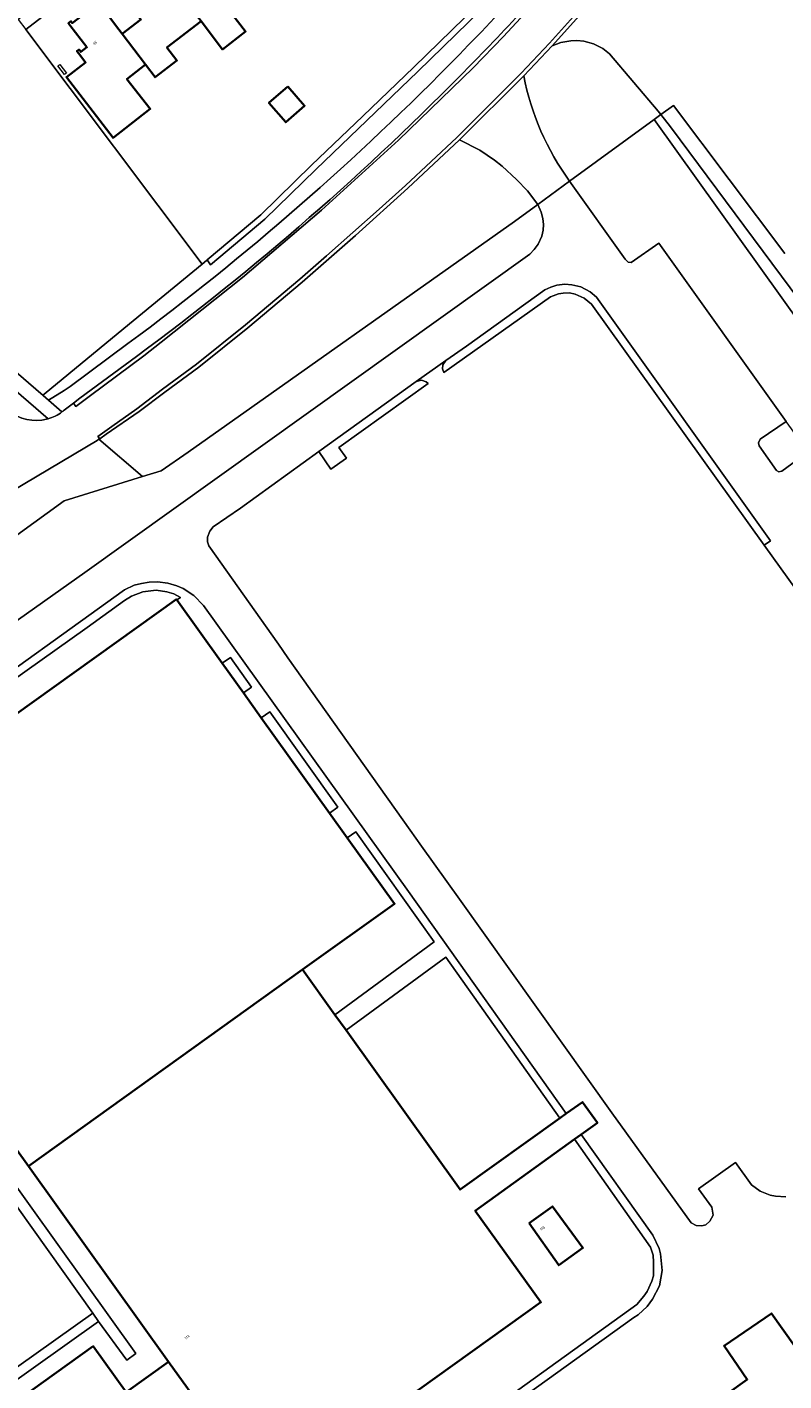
# Model space of a CAD drawing. Header units: metres. Extents: x 197700 to 204338, y 317132 to 325229.
# Tile 957 of 1056: x 198546 to 198648, y 321694 to 321877. Entities that reach past the tile are written whole.
import ezdxf
from ezdxf.enums import TextEntityAlignment as Align

# ---------------------------------------------------------------- set-up
doc = ezdxf.new("R2010")
doc.units = ezdxf.units.M
for name, color, linetype, lineweight in [('B-WE-GR-BEPLANTING_CULTUUR_HEESTERS-GV', 90, 'Continuous', 18), ('B-WE-GR-GRAS-GV', 60, 'Continuous', 13), ('B-WE-IE-TERREINAFSCHEIDING_KUNSTMATIG_HEKWERK-G', 20, 'IE-TERREINAFSCHEIDING-KUNSTMATIG', 18), ('B-WE-IE-TERREINAFSCHEIDING_KUNSTMATIG_MUUR-G', 90, 'IE-TERREINAFSCHEIDING-KUNSTMATIG-DICHT', 18), ('B-WE-OG-BEBOUWING-GV', 7, 'Continuous', 35), ('B-WE-OG-BEBOUWING-T18', 10, 'Continuous', 18), ('B-WE-OG-TERREIN_CULTUURSCHEIDING-GV', 7, 'Continuous', 18), ('B-WE-OG-TERREIN_ERF-GV', 7, 'Continuous', 18), ('B-WE-VH-VERHARDING_ASFALT-GV', 252, 'Continuous', 18), ('B-WE-VH-VERHARDING_BETONSTRAATSTEEN-GV', 252, 'Continuous', 18), ('B-WE-VH-VERHARDING_OPEN-GV', 252, 'Continuous', 18), ('B-WE-VH-VERHARDING_TEGEL-GV', 252, 'Continuous', 18)]:
    doc.layers.add(name, color=color, linetype=linetype, lineweight=lineweight)
doc.styles.add('NLCS-ISO-M200-T18', font='NLCS-ISO.ttf', dxfattribs={"height": 0.36})
doc.linetypes.add('IE-TERREINAFSCHEIDING-KUNSTMATIG', pattern='A,4,[82,NLCS.SHX,S=0.75,R=90,X=0,Y=0],4,-2', length=10)
doc.linetypes.add('IE-TERREINAFSCHEIDING-KUNSTMATIG-DICHT', pattern='A,8,-1,[82,NLCS.SHX,S=0.75,R=90,X=0,Y=0],-1', length=10)

msp = doc.modelspace()

# ---------------------------------------------------------------- linework, layer by layer
at = {"layer": 'B-WE-GR-BEPLANTING_CULTUUR_HEESTERS-GV'}
msp.add_lwpolyline([(198613.114, 321886.483), (198611.464, 321884.77), (198604.655, 321878.052), (198597.768, 321871.411), (198590.879, 321864.77), (198583.975, 321858.145), (198577.11, 321851.458), (198569.844, 321845.338), (198570.285, 321844.664), (198577.625, 321850.846), (198584.529, 321857.568), (198591.433, 321864.193), (198598.323, 321870.835), (198608.625, 321880.846), (198612.604, 321884.8), (198613.167, 321885.385)], close=True, dxfattribs=at)
at = {"layer": 'B-WE-GR-GRAS-GV'}
msp.add_lwpolyline([(198532.477, 321866.026), (198527.461, 321860.396), (198521.466, 321853.488), (198519.586, 321851.238), (198534.693, 321838.204), (198547.658, 321827.014), (198547.809, 321827.182), (198558.594, 321836.069), (198569.162, 321844.775), (198545.33, 321876.492)], dxfattribs=at)
at = {"layer": 'B-WE-IE-TERREINAFSCHEIDING_KUNSTMATIG_HEKWERK-G'}
for points in [[(198630.283, 321864.32), (198618.85, 321855.992)], [(198727.957, 321703.298), (198720.123, 321725.749), (198716.733, 321734.322), (198711.151, 321748.015), (198709.407, 321751.544), (198705.891, 321759.354), (198650.377, 321836.263), (198630.283, 321864.32)], [(198614.552, 321852.849), (198618.85, 321855.992)], [(198614.552, 321852.849), (198611.395, 321850.52), (198567.273, 321819.351), (198563.618, 321816.841), (198561.092, 321816.061)], [(198561.092, 321816.061), (198550.496, 321812.791), (198539.994, 321805.173), (198519.003, 321790.175), (198445.589, 321737.124), (198407.619, 321710.163), (198355.784, 321673.714)]]:
    msp.add_lwpolyline(points, dxfattribs=at)
at = {"layer": 'B-WE-IE-TERREINAFSCHEIDING_KUNSTMATIG_MUUR-G'}
msp.add_lwpolyline([(198549.67, 321871.586), (198549.917, 321871.781), (198550.837, 321870.586), (198550.582, 321870.392)], close=True, dxfattribs=at)
at = {"layer": 'B-WE-OG-BEBOUWING-GV'}
for points in [[(198569.037, 321877.599), (198571.932, 321873.806), (198575.043, 321876.242), (198571.789, 321880.398), (198576.245, 321883.791), (198573.451, 321887.46), (198572.549, 321888.644), (198570.272, 321891.635), (198566.694, 321888.91), (198566.506, 321889.156), (198566.164, 321888.899), (198566.345, 321888.658), (198568.621, 321885.629), (198567.79, 321885.005), (198567.543, 321885.332), (198567.264, 321885.122), (198567.506, 321884.799), (198568.411, 321883.595), (198565.921, 321881.676)], [(198569.037, 321877.599), (198565.921, 321881.676), (198564.983, 321882.904), (198562.728, 321885.856), (198559.148, 321883.121), (198558.959, 321883.374), (198558.616, 321883.114), (198558.803, 321882.867), (198561.074, 321879.872), (198560.247, 321879.246), (198560.013, 321879.556), (198559.734, 321879.345), (198559.988, 321879.011), (198560.885, 321877.827), (198558.351, 321875.906), (198561.496, 321871.757), (198562.806, 321870.029), (198565.751, 321872.304), (198564.407, 321874.065)], [(198551.282, 321877.097), (198553.586, 321874.097), (198552.769, 321873.47), (198552.526, 321873.787), (198552.248, 321873.574), (198552.491, 321873.257), (198553.417, 321872.052), (198550.832, 321870.067), (198557.14, 321861.83), (198562.155, 321865.757), (198558.992, 321869.796), (198561.496, 321871.757), (198558.351, 321875.906), (198557.454, 321877.089), (198555.188, 321880.077), (198551.619, 321877.355), (198551.433, 321877.599), (198551.096, 321877.34)], [(198580.761, 321868.8), (198578.199, 321866.571), (198580.466, 321863.965), (198583.028, 321866.193)], [(198586.394, 321770.589), (198577.166, 321783.466), (198574.762, 321786.821), (198571.881, 321790.841), (198565.748, 321799.399), (198565.69, 321799.48), (198524.472, 321769.988), (198516.13, 321764.02), (198521.314, 321756.795), (198545.674, 321722.843), (198582.75, 321749.42), (198595.18, 321758.33), (198588.789, 321767.247)], [(198586.604, 321684.151), (198614.96, 321704.45), (198606.087, 321716.838), (198619.507, 321726.487), (198620.396, 321727.127), (198622.604, 321728.714), (198620.578, 321731.522), (198618.388, 321729.954), (198617.504, 321729.321), (198604.047, 321719.688), (198588.623, 321741.222), (198587.114, 321743.329), (198582.75, 321749.42), (198545.674, 321722.843), (198564.64, 321696.41), (198572.08, 321686.05), (198577.9, 321677.92), (198578.225, 321678.152), (198582.267, 321681.046), (198583.094, 321681.638), (198585.314, 321683.227)], [(198613.362, 321715.15), (198617.38, 321709.465), (198620.647, 321711.812), (198616.541, 321717.409)], [(198613.95, 321670.88), (198620.04, 321662.64), (198656.69, 321688.92), (198649.63, 321698.86), (198649.243, 321698.583), (198646.122, 321702.946), (198639.741, 321698.564), (198642.856, 321694.014), (198612.78, 321672.5)], [(198515.392, 321645.466), (198517.08, 321646.66), (198518.6, 321644.54), (198567.9, 321679.83), (198566.37, 321681.96), (198568.171, 321683.25), (198572.08, 321686.05), (198564.64, 321696.41), (198558.91, 321692.3), (198554.45, 321698.51), (198515.85, 321670.881), (198505.226, 321663.277), (198511.13, 321655.06), (198505.4, 321650.95), (198511.37, 321642.62), (198513.042, 321643.803)]]:
    msp.add_lwpolyline(points, close=True, dxfattribs=at)
at = {"layer": 'B-WE-OG-TERREIN_CULTUURSCHEIDING-GV'}
for points in [[(198764.4, 321622.973), (198762.343, 321636.763), (198757.828, 321657.757), (198757.502, 321659.272), (198752.309, 321680.945), (198746.967, 321700.976), (198741.272, 321720.43), (198734.651, 321740.931), (198727.328, 321761.122), (198719.136, 321782.632), (198710.356, 321803.593), (198701.032, 321823.587), (198690.693, 321843.379), (198682.482, 321858.111), (198677.052, 321867.815), (198671.707, 321877.255), (198652.756, 321905.92), (198636.224, 321891.634), (198633.805, 321894.359), (198624.655, 321883.785), (198620.583, 321878.843), (198616.488, 321874.301)], [(198613.28, 321883.062), (198613.167, 321885.385), (198612.604, 321884.8), (198608.625, 321880.846), (198598.323, 321870.835), (198591.433, 321864.193), (198584.529, 321857.568), (198577.625, 321850.846), (198570.285, 321844.664), (198569.844, 321845.338), (198569.77, 321845.276), (198569.162, 321844.775), (198558.594, 321836.069), (198547.809, 321827.182), (198547.658, 321827.014), (198548.388, 321826.384), (198550.518, 321827.684), (198551.33, 321828.248), (198559.14, 321834.03)], [(198631.202, 321864.985), (198630.835, 321865.457), (198624.231, 321873.196), (198623.319, 321873.935), (198622.057, 321874.574), (198620.77, 321874.901), (198619.844, 321874.99), (198619.019, 321874.966), (198617.643, 321874.742), (198616.488, 321874.301), (198612.66, 321870.223)], [(198616.488, 321874.301), (198617.643, 321874.742), (198619.019, 321874.966), (198619.844, 321874.99), (198620.77, 321874.901), (198622.057, 321874.574), (198623.319, 321873.935), (198624.231, 321873.196), (198630.835, 321865.457), (198631.202, 321864.985), (198630.283, 321864.32), (198650.377, 321836.263), (198705.891, 321759.354), (198709.407, 321751.544), (198711.151, 321748.015), (198716.733, 321734.322), (198720.123, 321725.749), (198727.957, 321703.298), (198744.959, 321655.504)], [(198654.949, 321833.168), (198632.47, 321863.354), (198631.202, 321864.985), (198632.9, 321866.238), (198647.94, 321846.198)], [(198618.85, 321855.992), (198630.283, 321864.32), (198631.202, 321864.985)], [(198548.339, 321823.86), (198520.045, 321848.283), (198518.799, 321846.82), (198518.273, 321846.132), (198542.132, 321825.653), (198542.477, 321825.357)], [(198324.162, 321660.411), (198328.808, 321654.809), (198341.844, 321663.977), (198355.784, 321673.714), (198407.619, 321710.163), (198445.589, 321737.124), (198519.003, 321790.175), (198539.994, 321805.173), (198550.496, 321812.791), (198561.092, 321816.061), (198555.218, 321821.103), (198554.96, 321820.927), (198543.548, 321814.115)]]:
    msp.add_lwpolyline(points, dxfattribs=at)
for points in [[(198603.96, 321873.135, 0.0110671), (198613.28, 321883.062)], [(198559.14, 321834.03, 0.0400289), (198603.96, 321873.135)], [(198612.66, 321870.223, 0.1097497), (198618.85, 321855.992)], [(198542.477, 321825.357, 0.2168041), (198547.497, 321823.683)], [(198547.497, 321823.683, 0.0366936), (198548.339, 321823.86)]]:
    msp.add_lwpolyline(points, format="xyb", dxfattribs=at)
msp.add_lwpolyline([(198614.552, 321852.849), (198613.145, 321854.675), (198611.686, 321856.228), (198609.719, 321858.021), (198608.68, 321858.853), (198606.72, 321860.177), (198603.942, 321861.557), (198596.984, 321855.045), (198589.912, 321848.657), (198582.695, 321842.347), (198575.35, 321836.187), (198568.7, 321830.871), (198564.125, 321827.461), (198560.65, 321824.864), (198556.203, 321821.775), (198555.33, 321821.18), (198555.218, 321821.103), (198561.092, 321816.061), (198563.618, 321816.841), (198567.273, 321819.351), (198611.395, 321850.52)], close=True, dxfattribs=at)
at = {"layer": 'B-WE-OG-TERREIN_ERF-GV'}
for points in [[(198605.841, 321923.147), (198545.33, 321876.492), (198569.162, 321844.775), (198569.77, 321845.276), (198569.844, 321845.338), (198577.11, 321851.458), (198583.975, 321858.145), (198590.879, 321864.77), (198597.768, 321871.411), (198604.655, 321878.052)], [(198571.789, 321880.398), (198575.043, 321876.242), (198571.932, 321873.806), (198569.037, 321877.599), (198564.407, 321874.065), (198565.751, 321872.304), (198562.806, 321870.029), (198561.496, 321871.757), (198558.992, 321869.796), (198562.155, 321865.757), (198557.14, 321861.83), (198550.832, 321870.067), (198553.417, 321872.052), (198552.491, 321873.257), (198552.248, 321873.574), (198552.526, 321873.787), (198552.769, 321873.47), (198553.586, 321874.097), (198551.282, 321877.097)], [(198557.454, 321877.089), (198558.351, 321875.906), (198560.885, 321877.827)], [(198650.377, 321836.263), (198630.283, 321864.32), (198618.85, 321855.992), (198626.379, 321845.455), (198626.765, 321845.053), (198627.178, 321845.003), (198630.897, 321847.609), (198648.135, 321823.515)], [(198532.077, 321788.096), (198553.291, 321803.113), (198613.452, 321846.145), (198614.053, 321846.744), (198614.605, 321847.481), (198615.108, 321848.556), (198615.26, 321849.357), (198615.311, 321850.157), (198615.238, 321850.933), (198615.002, 321851.784), (198614.552, 321852.849), (198611.395, 321850.52), (198567.273, 321819.351), (198563.618, 321816.841), (198561.092, 321816.061), (198550.496, 321812.791), (198539.994, 321805.173)], [(198653.91, 321794.629), (198645.147, 321806.795), (198621.801, 321839.359), (198620.828, 321840.187), (198619.604, 321840.728), (198618.854, 321840.879), (198617.991, 321840.869), (198617.353, 321840.758), (198616.252, 321840.372), (198601.863, 321830.144), (198601.677, 321830.62), (198601.703, 321831.183), (198602.092, 321831.758), (198598.097, 321828.901), (198598.835, 321829.1), (198599.472, 321828.861), (198599.747, 321828.635), (198587.653, 321820.003), (198588.686, 321818.555), (198586.568, 321817.054), (198584.96, 321819.472), (198574.353, 321811.813), (198570.646, 321809.256), (198570.195, 321808.694), (198569.881, 321807.882), (198569.904, 321807.256), (198570.091, 321806.705), (198579.476, 321793.424), (198580.76, 321791.583), (198597.274, 321768.278), (198598.82, 321766.086), (198603.955, 321758.956), (198624.547, 321730.056), (198635.294, 321715.192), (198635.956, 321714.816), (198636.731, 321714.777), (198637.257, 321714.914), (198637.807, 321715.401), (198638.234, 321716.239), (198638.085, 321717.302), (198636.267, 321719.775), (198641.252, 321723.352), (198643.441, 321720.321), (198644.59, 321719.494), (198645.977, 321718.929), (198646.69, 321718.778), (198648.078, 321718.726)]]:
    msp.add_lwpolyline(points, dxfattribs=at)
for points in [[(198580.761, 321868.8), (198583.028, 321866.193), (198580.466, 321863.965), (198578.199, 321866.571)], [(198524.472, 321769.988), (198565.69, 321799.48), (198565.748, 321799.399), (198566.262, 321799.733), (198565.325, 321800.198), (198564.413, 321800.487), (198562.938, 321800.703), (198561.162, 321800.482), (198559.623, 321799.897), (198558.684, 321799.324), (198553.612, 321795.644), (198522.204, 321773.343)], [(198588.789, 321767.247), (198595.18, 321758.33), (198582.75, 321749.42), (198587.114, 321743.329), (198600.554, 321753.184), (198589.934, 321768.044)], [(198545.674, 321722.843), (198521.314, 321756.795), (198519.501, 321755.496), (198521.196, 321753.066), (198520.82, 321752.779), (198535.323, 321732.239), (198560.208, 321697.516), (198558.982, 321696.643), (198555.175, 321701.877), (198514.447, 321672.893), (198515.85, 321670.881), (198554.45, 321698.51), (198558.91, 321692.3), (198564.64, 321696.41)], [(198617.504, 321729.321), (198602.112, 321751.104), (198588.623, 321741.222), (198604.047, 321719.688)], [(198606.087, 321716.838), (198614.96, 321704.45), (198586.604, 321684.151), (198590.679, 321678.471), (198597.45, 321683.252), (198597.962, 321682.563), (198627.914, 321704.171), (198628.903, 321705.283), (198629.317, 321705.895), (198629.956, 321707.308), (198630.17, 321708.045), (198630.197, 321709.871), (198630.124, 321710.822), (198629.775, 321711.898), (198619.507, 321726.487)], [(198613.362, 321715.15), (198616.541, 321717.409), (198620.647, 321711.812), (198617.38, 321709.465)]]:
    msp.add_lwpolyline(points, close=True, dxfattribs=at)
at = {"layer": 'B-WE-VH-VERHARDING_ASFALT-GV'}
for points in [[(198636.999, 321898.883), (198638.066, 321900.163), (198634.177, 321903.405), (198633.801, 321902.948), (198621.741, 321888.827), (198617.889, 321884.325), (198613.945, 321879.902), (198609.912, 321875.561), (198605.791, 321871.303), (198595.706, 321861.527), (198585.313, 321852.084), (198574.622, 321842.98), (198563.642, 321834.226), (198561.266, 321832.385), (198554.09, 321827.03), (198552.085, 321825.555), (198551.789, 321825.995), (198550.519, 321825.048)], [(198543.548, 321814.115), (198554.96, 321820.927), (198555.218, 321821.103), (198555.33, 321821.18), (198555.081, 321821.476), (198556.946, 321822.839), (198560.331, 321825.226), (198563.804, 321827.886), (198568.393, 321831.266), (198575.033, 321836.574), (198582.37, 321842.727), (198585.975, 321845.879), (198593.113, 321852.222), (198596.646, 321855.413), (198603.59, 321861.912), (198612.308, 321870.578), (198616.123, 321874.643), (198618.164, 321876.906), (198620.204, 321879.17), (198624.277, 321884.112), (198630.656, 321891.48), (198636.999, 321898.883)], [(198647.94, 321846.198), (198632.9, 321866.238), (198631.202, 321864.985), (198632.47, 321863.354), (198654.949, 321833.168)]]:
    msp.add_lwpolyline(points, dxfattribs=at)
for points in [[(198547.497, 321823.683, -0.2168041), (198542.477, 321825.357)], [(198548.339, 321823.86, -0.0366936), (198547.497, 321823.683)], [(198550.219, 321824.804, -0.0922647), (198548.339, 321823.86)], [(198550.519, 321825.048, -0.0168056), (198550.219, 321824.804)]]:
    msp.add_lwpolyline(points, format="xyb", dxfattribs=at)
at = {"layer": 'B-WE-VH-VERHARDING_BETONSTRAATSTEEN-GV'}
msp.add_lwpolyline([(198558.876, 321889.056), (198556.655, 321887.31), (198544.319, 321877.83), (198545.33, 321876.492), (198605.841, 321923.147), (198609.586, 321926.045), (198608.517, 321927.448), (198588.989, 321912.233), (198586.64, 321910.43)], close=True, dxfattribs=at)
for points in [[(198621.358, 321889.148, -0.0204259), (198605.435, 321871.654)], [(198605.435, 321871.654, -0.0403342), (198560.294, 321832.286)], [(198618.85, 321855.992, -0.1097497), (198612.66, 321870.223)]]:
    msp.add_lwpolyline(points, format="xyb", dxfattribs=at)
for points in [[(198560.294, 321832.286), (198552.657, 321826.642), (198551.789, 321825.995), (198552.085, 321825.555), (198554.09, 321827.03), (198561.266, 321832.385), (198563.642, 321834.226), (198574.622, 321842.98), (198585.313, 321852.084), (198595.706, 321861.527), (198605.791, 321871.303), (198609.912, 321875.561), (198613.945, 321879.902)], [(198618.164, 321876.906), (198616.123, 321874.643), (198612.308, 321870.578), (198603.59, 321861.912), (198596.646, 321855.413), (198593.113, 321852.222), (198585.975, 321845.879), (198582.37, 321842.727), (198575.033, 321836.574), (198568.393, 321831.266), (198563.804, 321827.886), (198560.331, 321825.226), (198556.946, 321822.839), (198555.081, 321821.476), (198555.33, 321821.18), (198556.203, 321821.775), (198560.65, 321824.864), (198564.125, 321827.461), (198568.7, 321830.871), (198575.35, 321836.187), (198582.695, 321842.347), (198589.912, 321848.657), (198596.984, 321855.045), (198603.942, 321861.557), (198612.66, 321870.223), (198616.488, 321874.301), (198620.583, 321878.843)], [(198612.66, 321870.223), (198603.942, 321861.557)], [(198603.942, 321861.557), (198606.72, 321860.177), (198608.68, 321858.853), (198609.719, 321858.021), (198611.686, 321856.228), (198613.145, 321854.675), (198614.552, 321852.849), (198618.85, 321855.992)]]:
    msp.add_lwpolyline(points, dxfattribs=at)
at = {"layer": 'B-WE-VH-VERHARDING_OPEN-GV'}
for points in [[(198651.102, 321819.393), (198647.545, 321816.798), (198647.145, 321816.712), (198646.795, 321816.888), (198644.477, 321820.22), (198644.365, 321820.646), (198644.591, 321821.108), (198648.135, 321823.515), (198630.897, 321847.609), (198627.178, 321845.003), (198626.765, 321845.053), (198626.379, 321845.455), (198618.85, 321855.992), (198614.552, 321852.849), (198615.002, 321851.784), (198615.238, 321850.933), (198615.311, 321850.157), (198615.26, 321849.357), (198615.108, 321848.556), (198614.605, 321847.481), (198614.053, 321846.744), (198613.452, 321846.145), (198553.291, 321803.113), (198532.077, 321788.096)], [(198648.078, 321718.726), (198646.69, 321718.778), (198645.977, 321718.929), (198644.59, 321719.494), (198643.441, 321720.321), (198641.252, 321723.352), (198636.267, 321719.775), (198638.085, 321717.302), (198638.234, 321716.239), (198637.807, 321715.401), (198637.257, 321714.914), (198636.731, 321714.777), (198635.956, 321714.816), (198635.294, 321715.192), (198624.547, 321730.056), (198603.955, 321758.956), (198598.82, 321766.086), (198597.274, 321768.278), (198580.76, 321791.583), (198579.476, 321793.424), (198570.091, 321806.705), (198569.904, 321807.256), (198569.881, 321807.882), (198570.195, 321808.694), (198570.646, 321809.256), (198574.353, 321811.813), (198584.96, 321819.472), (198598.097, 321828.901), (198602.092, 321831.758), (198604.91, 321833.691), (198615.517, 321841.299), (198616.293, 321841.673), (198617.119, 321841.934), (198618.219, 321842.057), (198619.144, 321841.992), (198620.381, 321841.689), (198621.618, 321841.036), (198622.491, 321840.296), (198646.011, 321807.394), (198645.147, 321806.795), (198653.91, 321794.629)], [(198522.204, 321773.343), (198553.612, 321795.644), (198558.684, 321799.324), (198559.623, 321799.897), (198561.162, 321800.482), (198562.938, 321800.703), (198564.413, 321800.487), (198565.325, 321800.198), (198566.262, 321799.733), (198565.748, 321799.399), (198571.881, 321790.841), (198572.983, 321791.599), (198575.862, 321787.602), (198574.762, 321786.821), (198577.166, 321783.466), (198578.305, 321784.257), (198587.529, 321771.377), (198586.394, 321770.589), (198588.789, 321767.247), (198589.934, 321768.044), (198600.554, 321753.184), (198587.114, 321743.329), (198588.623, 321741.222), (198602.112, 321751.104), (198617.504, 321729.321), (198618.388, 321729.954), (198597.068, 321759.972), (198569.347, 321798.65), (198568.038, 321799.967), (198566.589, 321800.933), (198565.727, 321801.298), (198564.553, 321801.65), (198563.115, 321801.816), (198561.99, 321801.794), (198560.977, 321801.633), (198559.989, 321801.372), (198558.687, 321800.75), (198535.945, 321784.435)], [(198535.945, 321784.435), (198558.687, 321800.75), (198559.989, 321801.372), (198560.977, 321801.633), (198561.99, 321801.794), (198563.115, 321801.816), (198564.553, 321801.65), (198565.727, 321801.298), (198566.589, 321800.933), (198568.038, 321799.967), (198569.347, 321798.65), (198597.068, 321759.972), (198618.388, 321729.954), (198620.578, 321731.522), (198622.604, 321728.714), (198620.396, 321727.127), (198630.115, 321713.524), (198630.95, 321711.709), (198631.137, 321710.996), (198631.346, 321708.731), (198630.981, 321706.681), (198630.065, 321704.856), (198629.351, 321703.881), (198628.124, 321702.745), (198627.524, 321702.383), (198577.796, 321666.62)], [(198536.181, 321728.472), (198554.389, 321703.004), (198555.175, 321701.877), (198558.982, 321696.643), (198560.208, 321697.516), (198535.323, 321732.239)], [(198513.378, 321673.837), (198554.389, 321703.004), (198536.181, 321728.472), (198534.491, 321727.286), (198533.765, 321726.787), (198526.018, 321721.232), (198526.697, 321720.385), (198527.293, 321719.613), (198532.358, 321712.668), (198535.366, 321708.459), (198520.376, 321697.762), (198512.359, 321708.844), (198521.487, 321715.426), (198520.947, 321716.249), (198500.72, 321701.682), (198499.502, 321700.621), (198498.828, 321699.583), (198498.229, 321698.044), (198497.992, 321696.318), (198498.056, 321695.13), (198498.357, 321693.792)], [(198577.796, 321666.62), (198627.524, 321702.383), (198628.124, 321702.745), (198629.351, 321703.881), (198630.065, 321704.856), (198630.981, 321706.681), (198631.346, 321708.731), (198631.137, 321710.996), (198630.95, 321711.709), (198630.115, 321713.524), (198620.396, 321727.127), (198619.507, 321726.487), (198629.775, 321711.898), (198630.124, 321710.822), (198630.197, 321709.871), (198630.17, 321708.045), (198629.956, 321707.308), (198629.317, 321705.895), (198628.903, 321705.283), (198627.914, 321704.171), (198597.962, 321682.563)], [(198612.78, 321672.5), (198642.856, 321694.014), (198639.741, 321698.564), (198646.122, 321702.946), (198649.243, 321698.583)]]:
    msp.add_lwpolyline(points, dxfattribs=at)
for points in [[(198602.092, 321831.758), (198601.703, 321831.183), (198601.677, 321830.62), (198601.863, 321830.144), (198616.252, 321840.372), (198617.353, 321840.758), (198617.991, 321840.869), (198618.854, 321840.879), (198619.604, 321840.728), (198620.828, 321840.187), (198621.801, 321839.359), (198645.147, 321806.795), (198646.011, 321807.394), (198622.491, 321840.296), (198621.618, 321841.036), (198620.381, 321841.689), (198619.144, 321841.992), (198618.219, 321842.057), (198617.119, 321841.934), (198616.293, 321841.673), (198615.517, 321841.299), (198604.91, 321833.691)], [(198584.96, 321819.472), (198586.568, 321817.054), (198588.686, 321818.555), (198587.653, 321820.003), (198599.747, 321828.635), (198599.472, 321828.861), (198598.835, 321829.1), (198598.097, 321828.901)], [(198651.102, 321819.393), (198648.135, 321823.515), (198644.591, 321821.108), (198644.365, 321820.646), (198644.477, 321820.22), (198646.795, 321816.888), (198647.145, 321816.712), (198647.545, 321816.798)], [(198571.881, 321790.841), (198574.762, 321786.821), (198575.862, 321787.602), (198572.983, 321791.599)], [(198577.166, 321783.466), (198586.394, 321770.589), (198587.529, 321771.377), (198578.305, 321784.257)], [(198554.389, 321703.004), (198513.378, 321673.837), (198511.68, 321672.629), (198503.385, 321666.73), (198502.897, 321666.381), (198505.226, 321663.277), (198515.85, 321670.881), (198514.447, 321672.893), (198555.175, 321701.877)]]:
    msp.add_lwpolyline(points, close=True, dxfattribs=at)
at = {"layer": 'B-WE-VH-VERHARDING_TEGEL-GV'}
for points in [[(198605.435, 321871.654, 0.0204259), (198621.358, 321889.148)], [(198613.28, 321883.062, -0.0110671), (198603.96, 321873.135)], [(198603.96, 321873.135, -0.0400289), (198559.14, 321834.03)], [(198560.294, 321832.286, 0.0403342), (198605.435, 321871.654)], [(198548.339, 321823.86, 0.0922647), (198550.219, 321824.804)], [(198550.219, 321824.804, 0.0168056), (198550.519, 321825.048)]]:
    msp.add_lwpolyline(points, format="xyb", dxfattribs=at)
for points in [[(198550.219, 321824.804), (198548.388, 321826.384), (198547.658, 321827.014), (198534.693, 321838.204), (198519.586, 321851.238), (198516.973, 321853.492)], [(198516.279, 321851.501), (198519.019, 321849.144), (198517.816, 321847.665), (198518.799, 321846.82), (198520.045, 321848.283), (198548.339, 321823.86)], [(198559.14, 321834.03), (198551.33, 321828.248), (198550.518, 321827.684), (198548.388, 321826.384), (198550.219, 321824.804)], [(198550.519, 321825.048), (198551.789, 321825.995), (198552.657, 321826.642), (198560.294, 321832.286)]]:
    msp.add_lwpolyline(points, dxfattribs=at)

# ---------------------------------------------------------------- texts
at = {"layer": 'B-WE-OG-BEBOUWING-T18', "style": 'NLCS-ISO-M200-T18'}
for s, rotation, p in [('85', 37.3, (198554.7, 321874.674)), ('11B', 35.2, (198615.19, 321714.449)), ('11A', 35.6, (198567.158, 321699.762))]:
    msp.add_text(s, height=0.36, rotation=rotation, dxfattribs=at).set_placement(p, align=Align.MIDDLE)

doc.saveas('drawing.dxf')
